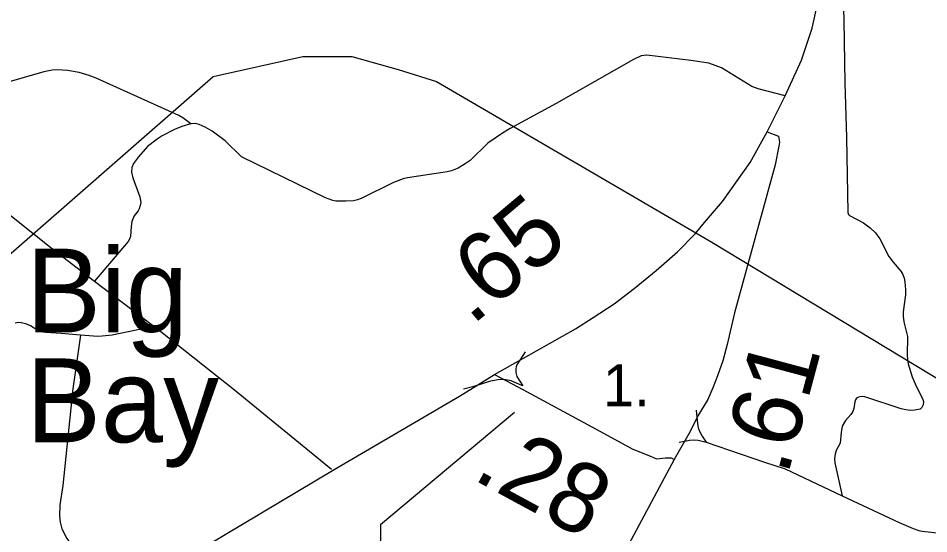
# Model space of a CAD drawing. Extents: x 2104537 to 2336408, y 34176 to 229611.
# Drawn here: x 2310698 to 2317218, y 114890 to 118579 of the extents above; entities that cross this region are included whole.
import ezdxf

# ---------------------------------------------------------------- set-up
doc = ezdxf.new("R2010")
doc.units = 0
for name, color, linetype in [('Exist Boundary Land Use Reservation Military US Department of Defense', 7, 'Continuous'), ('Exist Hydrographic Bay Label', 7, 'Continuous'), ('Exist Road Non-System Type 51', 7, 'Continuous'), ('Exist Road Primary NC Attributed', 7, 'Continuous'), ('Exist Road Primary NC Mileage Hundredths English Label', 7, 'Continuous'), ('Exist Road Secondary Mileage Hundredths English Label', 7, 'Continuous'), ('Exist Road Secondary Type 51 Attributed', 7, 'Continuous'), ('Exist Road Secondary Type 51 Label', 7, 'Continuous'), ('Exist Road Secondary Type 51 Number Label', 7, 'Continuous')]:
    doc.layers.add(name, color=color, linetype=linetype)

msp = doc.modelspace()

# ---------------------------------------------------------------- linework, layer by layer
at = {"layer": 'Exist Boundary Land Use Reservation Military US Department of Defense'}
msp.add_lwpolyline([(2304316.1, 111351.8), (2305230.5, 112154.1), (2308322, 114868.7), (2312094.2, 118162.6), (2312735.8, 118305.8), (2313086.4, 118305.6), (2313417.8, 118210.9), (2313693.8, 118125.8), (2315665.2, 116976.6), (2317752.2, 115714.9), (2318680, 116910.5), (2318831.4, 117042.2), (2318930.2, 117128.1), (2320275.8, 118297.2), (2320313.5, 118337.1), (2320326, 118355.1), (2321739.2, 119098.6), (2322194.6, 118519.8), (2322205.1, 118506.4)], dxfattribs=at)
at = {"layer": 'Exist Road Non-System Type 51'}
msp.add_line((2311243.7, 116696.5), (2311718.9, 116338.1), dxfattribs=at)
for points in [[(2316593.2, 119103.9), (2316609.2, 118565.6), (2316616.8, 118113.7), (2316628.5, 117725.9), (2316638.5, 117189.6), (2316642.4, 117175.3), (2316650.9, 117166.2), (2316750.8, 117114), (2316799.1, 117080.1), (2316837.2, 117043.9), (2316867.2, 116999.4), (2316931.6, 116874.6), (2316961.8, 116832.5), (2317018.5, 116768.1), (2317032.4, 116746.4), (2317041, 116719.8), (2317046.4, 116692.1), (2317050.6, 116635.2), (2317050, 116600), (2317035.4, 116479), (2317035.1, 116446.8), (2317038.7, 116405.6), (2317065.1, 116302.6), (2317062.3, 116165), (2317064.3, 116138.8), (2317070.5, 116106.9), (2317098.8, 116012.8), (2317119.1, 115963.1), (2317175.4, 115851.1), (2317179.6, 115837.1), (2317177.6, 115813.4), (2317167.5, 115793), (2317155.8, 115783), (2317118.7, 115774), (2317087.9, 115772.8), (2317052.6, 115777.6), (2317019.9, 115784.6), (2316759.5, 115869.8), (2316741.7, 115872.4), (2316713.3, 115867.6), (2316701.2, 115859.6), (2316693, 115849.1), (2316687.7, 115835.4), (2316682.1, 115786), (2316673.7, 115765.3), (2316659.8, 115743.4), (2316620.8, 115700.2), (2316598.1, 115661.2), (2316590.3, 115615.6), (2316584.2, 115538), (2316555.1, 115486.9), (2316546.9, 115461), (2316543.6, 115428.7), (2316545.1, 115398.9), (2316598, 115163)], [(2316189.1, 118024.2), (2315997.1, 118073.4), (2315950.6, 118089), (2315734.6, 118222.6), (2315642.3, 118256.4), (2315514.2, 118275.9), (2315198.3, 118315.3), (2315158.4, 118309.5), (2315104.3, 118284.4), (2314549.3, 117968.4), (2314220, 117789), (2314165.8, 117757), (2314060.3, 117684.6), (2313932.6, 117560.1), (2313898.8, 117536.1), (2313846.8, 117505.8), (2313800.9, 117487.6), (2313768.8, 117479.8), (2313485.3, 117436.7), (2313453.1, 117428.6), (2313384.2, 117402.6), (2313152.7, 117288.4), (2313127.5, 117279.2), (2313099.5, 117273.2), (2313043.9, 117269), (2312971.6, 117270.7), (2312949.8, 117274.8), (2312897.6, 117292.8), (2312297.5, 117585.8), (2312180, 117701.9), (2312085.7, 117771.4), (2312036.4, 117800), (2311994.3, 117817.7), (2311963.5, 117825.3), (2311933.4, 117823.2)], [(2311933.4, 117823.2), (2311877.3, 117864.9), (2311847, 117883.1), (2311256.3, 118148.9), (2311205.9, 118168.9), (2311133.8, 118190.7), (2311051.6, 118204.5), (2310979.8, 118209.9), (2310941.2, 118206.7), (2310879.9, 118195.5), (2310600.2, 118114.8), (2310582.3, 118103), (2310573.2, 118092.4), (2310564.2, 118080.6), (2310546.5, 118046.4), (2310522.6, 118018.2), (2310458.8, 117972.1), (2310267.2, 117871.3), (2310197.2, 117822.9), (2310099.3, 117792.8), (2310058.2, 117769.5)], [(2311933.4, 117823.2), (2311868.1, 117804.5), (2311817.8, 117782.8), (2311727.7, 117736.3), (2311691.8, 117714.5), (2311624.1, 117660), (2311558.4, 117585.9), (2311524.1, 117540.2), (2311511.9, 117509.8), (2311509.2, 117476.9), (2311518.7, 117437.6), (2311569.4, 117299.8), (2311574.5, 117260.6), (2311570.8, 117238.5), (2311562.5, 117215.5), (2311555.9, 117201.8), (2311528.1, 117165.5), (2311512, 117123.6), (2311506.1, 117089.5), (2311500.4, 117017.8), (2311495, 116997.2), (2311484.5, 116981.7), (2311243.7, 116696.5)], [(2310023.9, 117658.6), (2310954.9, 116919.8), (2311243.7, 116696.5)], [(2311143, 116310.2), (2311005, 116323.8), (2310894.8, 116329.3), (2310873, 116333.3), (2310853.1, 116338.1), (2310838.7, 116345.1), (2310786.6, 116377.2), (2310752.8, 116392.9), (2310718.4, 116400.4), (2310700.7, 116400.7), (2310674.6, 116396.7)], [(2311718.9, 116338.1), (2311640.9, 116351.8), (2311583.1, 116353.8), (2311553, 116349.6), (2311371.1, 116311), (2311299.2, 116302.9), (2311267.2, 116300.6), (2311143, 116310.2)], [(2311718.9, 116338.1), (2312246.7, 115920.2), (2312940.6, 115352.2)], [(2311143, 116310.2), (2311088.5, 115928), (2311017.7, 115236.9), (2310995.6, 115097.6), (2310993.8, 115019.4), (2310998.5, 114974.3), (2311010.5, 114926.8), (2311044.5, 114857.6), (2311080.8, 114809.8), (2311123.2, 114766.2), (2311138.6, 114741.9), (2311152.6, 114712.9), (2311183.4, 114614), (2311192.4, 114593), (2311201.1, 114580.2), (2311229.8, 114552.1), (2311255.6, 114538.4), (2311317.9, 114514.6), (2311351.9, 114492.6), (2311374.7, 114465.3), (2311394.3, 114424.7)], [(2314328, 116191.3), (2314268.3, 116099), (2314262.6, 116085.7), (2314260.2, 116071.1), (2314260.3, 116043.3), (2314268.6, 116015.4), (2314310.6, 115949.4), (2314304.6, 115951.9)], [(2314304.6, 115951.9), (2314226.2, 115984.1), (2314189.5, 115992.2), (2314148.7, 115994.5), (2314078.6, 115982.3), (2313960.6, 115944.1), (2313884.9, 115925.7)], [(2315551.5, 115775.5), (2315560.6, 115677.7), (2315569.7, 115638.7), (2315594, 115587.5), (2315622.6, 115545.6)], [(2315430.3, 115544.9), (2315505.5, 115560), (2315536, 115562.6), (2315567.2, 115559.9), (2315622.6, 115545.6)], [(2315622.6, 115545.6), (2316041.1, 115403.3), (2316189, 115355.6), (2316598, 115163)], [(2316598, 115163), (2317004.7, 114970.3), (2317106.8, 114928.7), (2317147.1, 114914.9), (2317169.3, 114908.9), (2317467.3, 114876), (2317811.3, 114833.1), (2318007.6, 114814), (2318033.5, 114799.9), (2318063.6, 114776.1), (2318097.8, 114742.4)]]:
    msp.add_lwpolyline(points, dxfattribs=at)
at = {"layer": 'Exist Road Primary NC Attributed'}
for points in [[(2316061.6, 117766.9), (2316189.1, 118024.2), (2316305.6, 118279.4), (2316381.8, 118508), (2316424.6, 118701.1), (2316486, 118917.2), (2316535.7, 119074.4), (2316588.5, 119318.5), (2316596, 119411.6), (2316598.5, 119472), (2316586, 119537.4), (2316568.4, 119607.8), (2316508, 119776.4), (2316387, 120079)], [(2314108.1, 116030.1), (2314316.8, 116145.9), (2314689, 116357.2), (2314814.8, 116437.7), (2314965.7, 116535.9), (2315109, 116644), (2315265, 116774.9), (2315418.4, 116908.2), (2315544.1, 117036.5), (2315612, 117117.1), (2315740.3, 117268), (2315938.9, 117547.3), (2316061.6, 117766.9)], [(2304787.2, 111117.9), (2305024.9, 111238.7), (2305813.3, 111619.9), (2306526.5, 111961.3), (2307401.5, 112367.1), (2308437.6, 112860.1), (2309064.4, 113160.5), (2309300.1, 113269.2), (2309507.7, 113372), (2309729.4, 113476.9), (2309897.1, 113558.6), (2310160.8, 113696.4), (2310366.4, 113808.9), (2310585.9, 113936), (2310789.3, 114062.5), (2311162.5, 114286), (2311394.3, 114424.7), (2312043.4, 114804.8), (2312958.8, 115350.8), (2313856.6, 115874.1), (2314108.1, 116030.1)]]:
    msp.add_lwpolyline(points, dxfattribs=at)
at = {"layer": 'Exist Road Secondary Type 51 Attributed'}
for points in [[(2316061.6, 117766.9), (2316142.6, 117734.5), (2316148.3, 117692.3), (2316144.6, 117664.1), (2316118.3, 117530.1), (2315825.8, 116470.4), (2315773, 116244), (2315742.8, 116128.3), (2315705.1, 116020.1), (2315672.4, 115934.5), (2315634.6, 115851.5), (2315562.9, 115734.9), (2315508.5, 115623), (2315393.4, 115421.1)], [(2314108.1, 116030.1), (2314311.8, 115921.9), (2314804.7, 115655.2), (2315099.1, 115496.5), (2315225.5, 115444.6), (2315267.7, 115427.5), (2315332.6, 115434), (2315372.3, 115433.2), (2315393.4, 115421.1)], [(2315393.4, 115421.1), (2315016, 114714.2)]]:
    msp.add_lwpolyline(points, dxfattribs=at)
at = {"layer": 'Exist Road Secondary Type 51 Number Label'}
msp.add_lwpolyline([(2314252.1, 115756.9), (2313291.9, 114953.8), (2313291.9, 114465)], dxfattribs=at)

# ---------------------------------------------------------------- texts
at = {"layer": 'Exist Hydrographic Bay Label'}
for s, p in [('Big', (2310754, 116330.4)), ('Bay', (2310754, 115545.1))]:
    msp.add_text(s, height=600, dxfattribs=at).set_placement(p)
at = {"layer": 'Exist Road Primary NC Mileage Hundredths English Label'}
msp.add_text('.65', height=500, rotation=39.9996, dxfattribs=at).set_placement((2313944.9, 116374.2))
at = {"layer": 'Exist Road Secondary Mileage Hundredths English Label'}
for s, rotation, p in [('.61', 75.054, (2316206.5, 115297.8)), ('.28', 331.58396, (2313939.7, 115286.9))]:
    msp.add_text(s, height=500, rotation=rotation, dxfattribs=at).set_placement(p)
at = {"layer": 'Exist Road Secondary Type 51 Label'}
msp.add_text('1.', height=300, rotation=359.99987, dxfattribs=at).set_placement((2314884.9, 115803))

doc.saveas('drawing.dxf')
